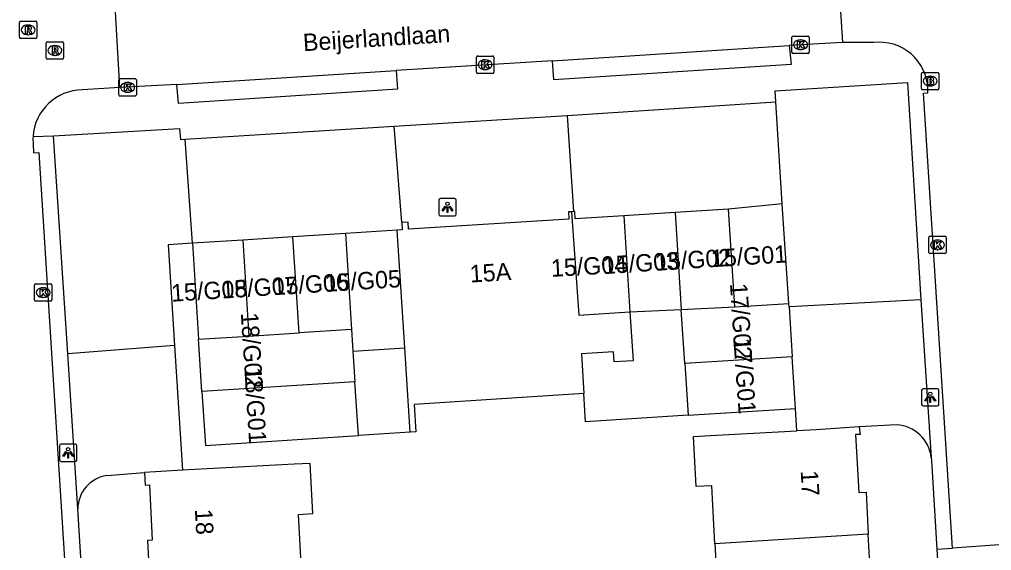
# Model space of a CAD drawing. Extents: x 159689 to 160786, y 387323 to 388339.
# Drawn here: x 160560.4 to 160616.3, y 387930.1 to 387960.6 of the extents above; entities that cross this region are included whole.
import ezdxf

# ---------------------------------------------------------------- set-up
doc = ezdxf.new("R2010")
doc.units = 0
for name, color, linetype in [('IMGEO_Brandkraan', 7, 'Continuous'), ('IMGEO_Kolk', 7, 'Continuous'), ('IMGEO_Lichtpunt', 7, 'Continuous'), ('IMGEO_Openbare_ruimte_label', 7, 'Continuous'), ('IMGEO_Pand', 7, 'Continuous'), ('IMGEO_Pand_nummerreeks', 7, 'Continuous'), ('IMGEO_Parkeervlak_open', 7, 'Continuous'), ('IMGEO_Rijbaan_lokaal_open', 7, 'Continuous'), ('IMGEO_Rioolput', 7, 'Continuous'), ('IMGEO_Voetpad_open', 7, 'Continuous')]:
    doc.layers.add(name, color=color, linetype=linetype)

msp = doc.modelspace()

# ---------------------------------------------------------------- linework, layer by layer
at = {"layer": 'IMGEO_Brandkraan'}
for p, q in [((160612.351, 387957.576), (160613.203, 387957.576)), ((160612.276, 387956.65), (160612.276, 387957.502)), ((160612.764, 387957.356), (160612.789, 387957.356)), ((160613.277, 387957.502), (160613.277, 387956.65)), ((160613.203, 387956.576), (160612.351, 387956.576)), ((160612.787, 387956.796), (160612.762, 387956.796))]:
    msp.add_line(p, q, dxfattribs=at)
for points in [[(160612.351, 387957.576), (160613.203, 387957.576)], [(160612.276, 387956.65), (160612.276, 387957.502)], [(160612.624, 387957.276), (160612.624, 387956.876), (160612.837, 387956.876)], [(160612.855, 387957.276), (160612.624, 387957.276)], [(160612.803, 387957.195), (160612.749, 387957.195), (160612.749, 387957.119)], [(160612.749, 387957.119), (160612.802, 387957.119)], [(160612.811, 387957.043), (160612.749, 387957.043), (160612.749, 387956.962)], [(160613.277, 387957.502), (160613.277, 387956.65)], [(160613.203, 387956.576), (160612.351, 387956.576)], [(160612.749, 387956.962), (160612.811, 387956.962)]]:
    msp.add_lwpolyline(points, dxfattribs=at)
for centre, radius, start, end in [((160612.353, 387957.5), 0.0765, 91.552, 178.448), ((160612.353, 387957.5), 0.0765, 91.552, 178.448), ((160613.201, 387957.5), 0.0765, 1.552, 88.448), ((160613.201, 387957.5), 0.0765, 1.552, 88.448), ((160612.804, 387957.157), 0.0379, 267.8285, 90.9355), ((160612.812, 387957.002), 0.0404, 269.8759, 90.5077), ((160612.859, 387957.131), 0.145, 59.4692, 91.5367), ((160612.884, 387957.178), 0.0922, 285.5137, 58.1501), ((160612.889, 387956.986), 0.105, 301.3115, 78.989), ((160612.353, 387956.652), 0.0765, 181.552, 268.448), ((160612.353, 387956.652), 0.0765, 181.552, 268.448), ((160612.843, 387957.127), 0.251, 268.6676, 293.5347), ((160613.201, 387956.652), 0.0765, 271.552, 358.448), ((160613.201, 387956.652), 0.0765, 271.552, 358.448)]:
    msp.add_arc(centre, radius, start, end, dxfattribs=at)
for centre, major_axis, ratio, start_param, end_param in [((160612.763, 387957.076), (-0.387, 0.002), 0.722429, 4.712389, 7.853982), ((160612.788, 387957.076), (-0.39, 0.002), 0.717154, 1.570796, 4.712389)]:
    msp.add_ellipse(centre, major_axis=major_axis, ratio=ratio, start_param=start_param, end_param=end_param, dxfattribs=at)
at = {"layer": 'IMGEO_Kolk'}
for p, q in [((160604.823, 387958.738), (160604.823, 387959.59)), ((160604.898, 387959.664), (160605.75, 387959.664)), ((160605.311, 387959.444), (160605.336, 387959.444)), ((160605.824, 387959.59), (160605.824, 387958.738)), ((160605.75, 387958.664), (160604.898, 387958.664)), ((160605.334, 387958.884), (160605.309, 387958.884)), ((160586.682, 387957.59), (160586.682, 387958.442)), ((160586.757, 387958.516), (160587.609, 387958.516)), ((160587.17, 387958.296), (160587.195, 387958.296)), ((160587.683, 387958.442), (160587.683, 387957.59)), ((160587.193, 387957.736), (160587.168, 387957.736)), ((160566.129, 387956.287), (160566.129, 387957.139)), ((160566.204, 387957.213), (160567.056, 387957.213)), ((160566.617, 387956.993), (160566.642, 387956.993)), ((160567.13, 387957.139), (160567.13, 387956.287)), ((160587.609, 387957.516), (160586.757, 387957.516)), ((160566.64, 387956.433), (160566.615, 387956.433)), ((160567.056, 387956.213), (160566.204, 387956.213)), ((160612.697, 387947.22), (160612.697, 387948.072)), ((160612.772, 387948.146), (160613.624, 387948.146)), ((160613.698, 387948.072), (160613.698, 387947.22)), ((160613.185, 387947.926), (160613.21, 387947.926)), ((160613.624, 387947.146), (160612.772, 387947.146)), ((160613.208, 387947.366), (160613.183, 387947.366)), ((160561.271, 387944.481), (160561.271, 387945.333)), ((160561.346, 387945.407), (160562.198, 387945.407)), ((160562.272, 387945.333), (160562.272, 387944.481)), ((160561.759, 387945.187), (160561.784, 387945.187)), ((160562.198, 387944.407), (160561.346, 387944.407)), ((160561.782, 387944.627), (160561.757, 387944.627))]:
    msp.add_line(p, q, dxfattribs=at)
for points in [[(160604.823, 387958.738), (160604.823, 387959.59)], [(160604.898, 387959.664), (160605.75, 387959.664)], [(160605.144, 387959.364), (160605.267, 387959.364), (160605.267, 387959.213), (160605.397, 387959.364), (160605.561, 387959.364), (160605.415, 387959.213), (160605.568, 387958.964), (160605.416, 387958.964), (160605.331, 387959.128), (160605.267, 387959.061), (160605.267, 387958.964), (160605.144, 387958.964), (160605.144, 387959.364)], [(160605.824, 387959.59), (160605.824, 387958.738)], [(160605.75, 387958.664), (160604.898, 387958.664)], [(160586.682, 387957.59), (160586.682, 387958.442)], [(160586.757, 387958.516), (160587.609, 387958.516)], [(160587.003, 387958.216), (160587.126, 387958.216), (160587.126, 387958.065), (160587.256, 387958.216), (160587.42, 387958.216), (160587.274, 387958.065), (160587.427, 387957.816), (160587.275, 387957.816), (160587.19, 387957.98), (160587.126, 387957.913), (160587.126, 387957.816), (160587.003, 387957.816), (160587.003, 387958.216)], [(160587.683, 387958.442), (160587.683, 387957.59)], [(160566.129, 387956.287), (160566.129, 387957.139)], [(160566.204, 387957.213), (160567.056, 387957.213)], [(160567.13, 387957.139), (160567.13, 387956.287)], [(160587.609, 387957.516), (160586.757, 387957.516)], [(160566.45, 387956.913), (160566.573, 387956.913), (160566.573, 387956.762), (160566.703, 387956.913), (160566.867, 387956.913), (160566.721, 387956.762), (160566.874, 387956.513), (160566.722, 387956.513), (160566.637, 387956.677), (160566.573, 387956.61), (160566.573, 387956.513), (160566.45, 387956.513), (160566.45, 387956.913)], [(160567.056, 387956.213), (160566.204, 387956.213)], [(160612.697, 387947.22), (160612.697, 387948.072)], [(160612.772, 387948.146), (160613.624, 387948.146)], [(160613.698, 387948.072), (160613.698, 387947.22)], [(160613.018, 387947.846), (160613.141, 387947.846), (160613.141, 387947.695), (160613.271, 387947.846), (160613.435, 387947.846), (160613.289, 387947.695), (160613.442, 387947.446), (160613.29, 387947.446), (160613.205, 387947.61), (160613.141, 387947.543), (160613.141, 387947.446), (160613.018, 387947.446), (160613.018, 387947.846)], [(160613.624, 387947.146), (160612.772, 387947.146)], [(160561.271, 387944.481), (160561.271, 387945.333)], [(160561.346, 387945.407), (160562.198, 387945.407)], [(160562.272, 387945.333), (160562.272, 387944.481)], [(160561.592, 387945.107), (160561.715, 387945.107), (160561.715, 387944.956), (160561.845, 387945.107), (160562.009, 387945.107), (160561.863, 387944.956), (160562.016, 387944.707), (160561.864, 387944.707), (160561.779, 387944.871), (160561.715, 387944.804), (160561.715, 387944.707), (160561.592, 387944.707), (160561.592, 387945.107)], [(160562.198, 387944.407), (160561.346, 387944.407)]]:
    msp.add_lwpolyline(points, dxfattribs=at)
for centre, start, end in [((160604.9, 387959.588), 91.552, 178.448), ((160604.9, 387959.588), 91.552, 178.448), ((160605.748, 387959.588), 1.552, 88.448), ((160605.748, 387959.588), 1.552, 88.448), ((160604.9, 387958.74), 181.552, 268.448), ((160604.9, 387958.74), 181.552, 268.448), ((160605.748, 387958.74), 271.552, 358.448), ((160605.748, 387958.74), 271.552, 358.448), ((160586.759, 387958.44), 91.552, 178.448), ((160586.759, 387958.44), 91.552, 178.448), ((160587.607, 387958.44), 1.552, 88.448), ((160587.607, 387958.44), 1.552, 88.448), ((160586.759, 387957.592), 181.552, 268.448), ((160586.759, 387957.592), 181.552, 268.448), ((160587.607, 387957.592), 271.552, 358.448), ((160587.607, 387957.592), 271.552, 358.448), ((160566.206, 387957.137), 91.552, 178.448), ((160566.206, 387957.137), 91.552, 178.448), ((160567.054, 387957.137), 1.552, 88.448), ((160567.054, 387957.137), 1.552, 88.448), ((160566.206, 387956.289), 181.552, 268.448), ((160566.206, 387956.289), 181.552, 268.448), ((160567.054, 387956.289), 271.552, 358.448), ((160567.054, 387956.289), 271.552, 358.448), ((160612.774, 387948.07), 91.552, 178.448), ((160612.774, 387948.07), 91.552, 178.448), ((160613.622, 387948.07), 1.552, 88.448), ((160613.622, 387948.07), 1.552, 88.448), ((160612.774, 387947.222), 181.552, 268.448), ((160612.774, 387947.222), 181.552, 268.448), ((160613.622, 387947.222), 271.552, 358.448), ((160613.622, 387947.222), 271.552, 358.448), ((160561.348, 387945.331), 91.552, 178.448), ((160561.348, 387945.331), 91.552, 178.448), ((160562.196, 387945.331), 1.552, 88.448), ((160562.196, 387945.331), 1.552, 88.448), ((160561.348, 387944.483), 181.552, 268.448), ((160561.348, 387944.483), 181.552, 268.448), ((160562.196, 387944.483), 271.552, 358.448), ((160562.196, 387944.483), 271.552, 358.448)]:
    msp.add_arc(centre, 0.0765, start, end, dxfattribs=at)
for centre, major_axis, ratio, start_param, end_param in [((160605.31, 387959.164), (-0.387, 0.002), 0.722429, 4.712389, 7.853982), ((160605.335, 387959.164), (-0.39, 0.002), 0.717154, 1.570796, 4.712389), ((160587.169, 387958.016), (-0.387, 0.002), 0.722429, 4.712389, 7.853982), ((160587.194, 387958.016), (-0.39, 0.002), 0.717154, 1.570796, 4.712389), ((160566.616, 387956.713), (-0.387, 0.002), 0.722429, 4.712389, 7.853982), ((160566.641, 387956.713), (-0.39, 0.002), 0.717154, 1.570796, 4.712389), ((160613.184, 387947.646), (-0.387, 0.002), 0.722429, 4.712389, 7.853982), ((160613.209, 387947.646), (-0.39, 0.002), 0.717154, 1.570796, 4.712389), ((160561.758, 387944.907), (-0.387, 0.002), 0.722429, 4.712389, 7.853982), ((160561.783, 387944.907), (-0.39, 0.002), 0.717154, 1.570796, 4.712389)]:
    msp.add_ellipse(centre, major_axis=major_axis, ratio=ratio, start_param=start_param, end_param=end_param, dxfattribs=at)
at = {"layer": 'IMGEO_Lichtpunt'}
for p, q in [((160585.424, 387950.314), (160584.616, 387950.314)), ((160585.424, 387950.314), (160584.616, 387950.314)), ((160584.522, 387950.219), (160584.522, 387949.412)), ((160584.522, 387950.219), (160584.522, 387949.412)), ((160585.518, 387949.412), (160585.518, 387950.219)), ((160585.518, 387949.412), (160585.518, 387950.219)), ((160584.616, 387949.318), (160585.424, 387949.318)), ((160584.616, 387949.318), (160585.424, 387949.318)), ((160612.278, 387939.284), (160612.278, 387938.477)), ((160612.278, 387939.284), (160612.278, 387938.477)), ((160613.18, 387939.379), (160612.372, 387939.379)), ((160613.18, 387939.379), (160612.372, 387939.379)), ((160613.274, 387938.477), (160613.274, 387939.284)), ((160613.274, 387938.477), (160613.274, 387939.284)), ((160612.372, 387938.383), (160613.18, 387938.383)), ((160612.372, 387938.383), (160613.18, 387938.383)), ((160562.711, 387936.095), (160562.711, 387935.288)), ((160562.711, 387936.095), (160562.711, 387935.288)), ((160563.613, 387936.19), (160562.805, 387936.19)), ((160563.613, 387936.19), (160562.805, 387936.19)), ((160563.707, 387935.288), (160563.707, 387936.095)), ((160563.707, 387935.288), (160563.707, 387936.095)), ((160562.805, 387935.194), (160563.613, 387935.194)), ((160562.805, 387935.194), (160563.613, 387935.194))]:
    msp.add_line(p, q, dxfattribs=at)
for points in [[(160584.896, 387949.883), (160584.935, 387949.855), (160584.747, 387949.593), (160584.709, 387949.62), (160584.896, 387949.883)], [(160584.998, 387949.835), (160585.045, 387949.835), (160585.045, 387949.513), (160584.998, 387949.513), (160584.998, 387949.835)], [(160585.108, 387949.855), (160585.146, 387949.882), (160585.333, 387949.62), (160585.294, 387949.592), (160585.108, 387949.855)], [(160612.652, 387938.948), (160612.691, 387938.92), (160612.503, 387938.658), (160612.465, 387938.685), (160612.652, 387938.948)], [(160612.754, 387938.9), (160612.801, 387938.9), (160612.801, 387938.578), (160612.754, 387938.578), (160612.754, 387938.9)], [(160612.864, 387938.92), (160612.902, 387938.947), (160613.089, 387938.685), (160613.05, 387938.657), (160612.864, 387938.92)], [(160563.085, 387935.759), (160563.124, 387935.731), (160562.936, 387935.469), (160562.898, 387935.496), (160563.085, 387935.759)], [(160563.297, 387935.731), (160563.335, 387935.758), (160563.522, 387935.496), (160563.483, 387935.468), (160563.297, 387935.731)], [(160563.187, 387935.711), (160563.234, 387935.711), (160563.234, 387935.389), (160563.187, 387935.389), (160563.187, 387935.711)]]:
    msp.add_lwpolyline(points, dxfattribs=at)
for centre in [(160585.021, 387950.017), (160612.777, 387939.082), (160563.21, 387935.893)]:
    msp.add_circle(centre, 0.0994, dxfattribs=at)
for centre, start, end in [((160584.616, 387950.219), 90, 180), ((160584.616, 387950.219), 90, 180), ((160585.424, 387950.219), 0, 90), ((160585.424, 387950.219), 0, 90), ((160584.616, 387949.412), 180, 270), ((160584.616, 387949.412), 180, 270), ((160585.424, 387949.412), 270, 0), ((160585.424, 387949.412), 270, 360), ((160612.372, 387939.284), 90, 180), ((160612.372, 387939.284), 90, 180), ((160613.18, 387939.284), 0, 90), ((160613.18, 387939.284), 0, 90), ((160612.372, 387938.477), 180, 270), ((160612.372, 387938.477), 180, 270), ((160613.18, 387938.477), 270, 0), ((160613.18, 387938.477), 270, 360), ((160562.805, 387936.095), 90, 180), ((160562.805, 387936.095), 90, 180), ((160563.613, 387936.095), 0, 90), ((160563.613, 387936.095), 0, 90), ((160562.805, 387935.288), 180, 270), ((160562.805, 387935.288), 180, 270), ((160563.613, 387935.288), 270, 0), ((160563.613, 387935.288), 270, 360)]:
    msp.add_arc(centre, 0.0946, start, end, dxfattribs=at)
at = {"layer": 'IMGEO_Pand'}
for points in [[(160601.173, 387949.714), (160598.103, 387949.517)], [(160604.269, 387950.01), (160601.173, 387949.714)], [(160601.534, 387944.08), (160601.173, 387949.714)], [(160604.651, 387944.278), (160604.269, 387950.01)], [(160592.154, 387949.559), (160591.969, 387949.548), (160591.994, 387949.126), (160582.787, 387948.545), (160582.761, 387948.956), (160582.391, 387948.933)], [(160592.272, 387949.566), (160592.154, 387949.559)], [(160592.154, 387949.559), (160592.577, 387943.614), (160595.513, 387943.802)], [(160595.159, 387949.329), (160592.364, 387949.15), (160592.338, 387949.57), (160592.272, 387949.566)], [(160598.103, 387949.517), (160595.159, 387949.329)], [(160595.159, 387949.329), (160595.513, 387943.802)], [(160598.103, 387949.517), (160598.461, 387943.938)], [(160582.391, 387948.933), (160582.416, 387948.513), (160582.129, 387948.495)], [(160576.136, 387948.111), (160573.253, 387947.927)], [(160579.147, 387948.304), (160576.136, 387948.111)], [(160576.49, 387942.593), (160576.136, 387948.111)], [(160582.129, 387948.495), (160579.147, 387948.304)], [(160579.147, 387948.304), (160579.501, 387942.786)], [(160582.563, 387941.72), (160582.129, 387948.495)], [(160573.253, 387947.927), (160570.354, 387947.741)], [(160570.354, 387947.741), (160570.707, 387942.222)], [(160573.253, 387947.927), (160573.607, 387942.408)], [(160601.534, 387944.08), (160604.651, 387944.278)], [(160604.663, 387944.09), (160604.651, 387944.278)], [(160595.513, 387943.802), (160595.694, 387940.989), (160594.6, 387940.92), (160594.564, 387941.492), (160592.717, 387941.376), (160592.859, 387939.094)], [(160595.513, 387943.802), (160598.461, 387943.938)], [(160598.461, 387943.938), (160601.534, 387944.08)], [(160598.661, 387940.823), (160598.461, 387943.938)], [(160604.663, 387944.09), (160604.847, 387941.215)], [(160573.607, 387942.408), (160576.49, 387942.593)], [(160579.501, 387942.786), (160576.49, 387942.593)], [(160579.501, 387942.786), (160579.582, 387941.529)], [(160570.707, 387942.222), (160573.607, 387942.408)], [(160570.9, 387939.21), (160570.724, 387941.958), (160570.707, 387942.222)], [(160579.582, 387941.529), (160582.563, 387941.72)], [(160579.582, 387941.529), (160579.695, 387939.774)], [(160582.874, 387936.873), (160582.563, 387941.72)], [(160604.847, 387941.215), (160598.661, 387940.823)], [(160598.661, 387940.823), (160598.851, 387937.851)], [(160605.037, 387938.247), (160604.847, 387941.215)], [(160579.695, 387939.774), (160570.9, 387939.21)], [(160579.894, 387936.682), (160579.695, 387939.774)], [(160570.9, 387939.21), (160571.098, 387936.119), (160579.894, 387936.682)], [(160592.859, 387939.094), (160583.105, 387938.47), (160583.206, 387936.894), (160582.874, 387936.873)], [(160598.851, 387937.851), (160595.907, 387937.662), (160592.963, 387937.474), (160592.859, 387939.094)], [(160598.851, 387937.851), (160605.037, 387938.247)], [(160582.874, 387936.873), (160579.894, 387936.682)], [(160600.392, 387930.462), (160600.211, 387933.791), (160599.324, 387933.743), (160599.168, 387936.629), (160600.123, 387936.681), (160605.115, 387936.951)], [(160608.684, 387937.183), (160606.224, 387937.011), (160605.115, 387936.951)], [(160608.684, 387937.183), (160608.747, 387936.751), (160608.481, 387936.737), (160608.662, 387933.398), (160609.087, 387933.421), (160609.217, 387931.012)], [(160569.791, 387934.684), (160567.597, 387934.565)], [(160576.62, 387928.944), (160576.446, 387932.148), (160577.285, 387932.193), (160577.128, 387935.08), (160576.197, 387935.03), (160571.203, 387934.76), (160569.791, 387934.684)], [(160567.597, 387934.565), (160567.637, 387933.833), (160567.889, 387933.841), (160568.049, 387930.667), (160567.765, 387930.651), (160567.887, 387928.412)], [(160609.217, 387931.012), (160600.392, 387930.462)], [(160609.187, 387924.998), (160608.991, 387928.616), (160609.346, 387928.635), (160609.217, 387931.012)], [(160600.392, 387930.462), (160600.556, 387927.429), (160599.66, 387927.381), (160599.821, 387924.414)]]:
    msp.add_lwpolyline(points, dxfattribs=at)
at = {"layer": 'IMGEO_Parkeervlak_open'}
msp.add_lwpolyline([(160570.354, 387947.741), (160568.96, 387947.651), (160569.332, 387941.853)], dxfattribs=at)
at = {"layer": 'IMGEO_Rijbaan_lokaal_open'}
for points in [[(160607.4, 387964.393), (160607.737, 387959.298)], [(160566.189, 387956.698), (160565.901, 387961.751)], [(160607.737, 387959.298), (160604.668, 387959.113)], [(160609.508, 387959.289), (160607.737, 387959.298)], [(160591.06, 387958.231), (160604.668, 387959.113)], [(160591.06, 387958.231), (160582.077, 387957.677)], [(160569.451, 387956.884), (160582.077, 387957.677)], [(160566.189, 387956.698), (160564.03, 387956.569)], [(160569.451, 387956.884), (160566.189, 387956.698)], [(160614.066, 387930.2), (160612.397, 387956.374), (160612.644, 387956.395), (160612.635, 387956.595)], [(160561.197, 387953.453), (160561.216, 387952.955), (160561.523, 387952.973), (160563.177, 387926.832)], [(160613.161, 387930.143), (160614.066, 387930.2)], [(160619.182, 387930.567), (160614.066, 387930.2)], [(160613.161, 387930.143), (160616.092, 387883.195)]]:
    msp.add_lwpolyline(points, dxfattribs=at)
for centre, radius, start, end in [((160609.859, 387956.534), 2.777, 1.2489, 97.2594), ((160564.058, 387953.697), 2.872, 90.5615, 176.3501), ((160564.228, 387953.702), 3.041, 176.6445, 184.6973)]:
    msp.add_arc(centre, radius, start, end, dxfattribs=at)
at = {"layer": 'IMGEO_Rioolput'}
for p, q in [((160560.408, 387959.593), (160560.408, 387960.445)), ((160560.483, 387960.519), (160561.335, 387960.519)), ((160561.409, 387960.445), (160561.409, 387959.593)), ((160560.896, 387960.299), (160560.921, 387960.299)), ((160561.335, 387959.519), (160560.483, 387959.519)), ((160560.919, 387959.739), (160560.894, 387959.739)), ((160561.947, 387958.408), (160561.947, 387959.26)), ((160562.022, 387959.334), (160562.874, 387959.334)), ((160562.948, 387959.26), (160562.948, 387958.408)), ((160562.435, 387959.114), (160562.46, 387959.114)), ((160562.874, 387958.334), (160562.022, 387958.334)), ((160562.458, 387958.554), (160562.433, 387958.554))]:
    msp.add_line(p, q, dxfattribs=at)
for points in [[(160560.408, 387959.593), (160560.408, 387960.445)], [(160560.483, 387960.519), (160561.335, 387960.519)], [(160561.409, 387960.445), (160561.409, 387959.593)], [(160560.997, 387960.217), (160560.745, 387960.219), (160560.745, 387959.819)], [(160560.745, 387959.819), (160560.869, 387959.819), (160560.869, 387959.981), (160560.88, 387959.981)], [(160560.923, 387960.138), (160560.869, 387960.138), (160560.869, 387960.057)], [(160560.869, 387960.057), (160560.921, 387960.057)], [(160560.927, 387959.952), (160560.998, 387959.819), (160561.138, 387959.819), (160561.073, 387959.945)], [(160561.335, 387959.519), (160560.483, 387959.519)], [(160561.947, 387958.408), (160561.947, 387959.26)], [(160562.022, 387959.334), (160562.874, 387959.334)], [(160562.948, 387959.26), (160562.948, 387958.408)], [(160562.536, 387959.032), (160562.284, 387959.034), (160562.284, 387958.634)], [(160562.284, 387958.634), (160562.408, 387958.634), (160562.408, 387958.796), (160562.419, 387958.796)], [(160562.462, 387958.953), (160562.408, 387958.953), (160562.408, 387958.872)], [(160562.408, 387958.872), (160562.46, 387958.872)], [(160562.466, 387958.767), (160562.537, 387958.634), (160562.677, 387958.634), (160562.612, 387958.76)], [(160562.874, 387958.334), (160562.022, 387958.334)]]:
    msp.add_lwpolyline(points, dxfattribs=at)
for centre, radius, start, end in [((160560.485, 387960.443), 0.0765, 91.552, 178.448), ((160560.485, 387960.443), 0.0765, 91.552, 178.448), ((160561.333, 387960.443), 0.0765, 1.552, 88.448), ((160561.333, 387960.443), 0.0765, 1.552, 88.448), ((160560.879, 387959.928), 0.0533, 26.0293, 88.6989), ((160560.905, 387960.246), 0.19, 274.7715, 282.9687), ((160560.929, 387960.042), 0.0964, 77.0061, 93.1865), ((160560.943, 387960.099), 0.0378, 276.6634, 79.6772), ((160560.996, 387960.107), 0.109, 350.3612, 89.416), ((160560.994, 387960.107), 0.112, 277.5842, 350.9817), ((160560.978, 387959.892), 0.108, 29.5134, 73.7905), ((160560.485, 387959.595), 0.0765, 181.552, 268.448), ((160560.485, 387959.595), 0.0765, 181.552, 268.448), ((160561.333, 387959.595), 0.0765, 271.552, 358.448), ((160561.333, 387959.595), 0.0765, 271.552, 358.448), ((160562.024, 387959.258), 0.0765, 91.552, 178.448), ((160562.024, 387959.258), 0.0765, 91.552, 178.448), ((160562.872, 387959.258), 0.0765, 1.552, 88.448), ((160562.872, 387959.258), 0.0765, 1.552, 88.448), ((160562.418, 387958.743), 0.0533, 26.0293, 88.6989), ((160562.444, 387959.061), 0.19, 274.7715, 282.9687), ((160562.468, 387958.857), 0.0964, 77.0061, 93.1865), ((160562.482, 387958.914), 0.0378, 276.6634, 79.6772), ((160562.535, 387958.922), 0.109, 350.3612, 89.416), ((160562.533, 387958.922), 0.112, 277.5842, 350.9817), ((160562.517, 387958.707), 0.108, 29.5134, 73.7905), ((160562.024, 387958.41), 0.0765, 181.552, 268.448), ((160562.024, 387958.41), 0.0765, 181.552, 268.448), ((160562.872, 387958.41), 0.0765, 271.552, 358.448), ((160562.872, 387958.41), 0.0765, 271.552, 358.448)]:
    msp.add_arc(centre, radius, start, end, dxfattribs=at)
for centre, major_axis, ratio, start_param, end_param in [((160560.895, 387960.019), (-0.387, 0.002), 0.722429, 4.712389, 7.853982), ((160560.92, 387960.019), (-0.39, 0.002), 0.717154, 1.570796, 4.712389), ((160562.434, 387958.834), (-0.387, 0.002), 0.722429, 4.712389, 7.853982), ((160562.459, 387958.834), (-0.39, 0.002), 0.717154, 1.570796, 4.712389)]:
    msp.add_ellipse(centre, major_axis=major_axis, ratio=ratio, start_param=start_param, end_param=end_param, dxfattribs=at)
at = {"layer": 'IMGEO_Voetpad_open'}
for points in [[(160604.668, 387959.113), (160604.777, 387958.033), (160591.136, 387957.139), (160591.06, 387958.231)], [(160582.077, 387957.677), (160582.148, 387956.612), (160569.547, 387955.787), (160569.451, 387956.884)], [(160603.9, 387955.87), (160603.856, 387956.519), (160611.47, 387957.001), (160611.508, 387956.373), (160612.238, 387944.493)], [(160591.893, 387955.093), (160603.9, 387955.87)], [(160604.269, 387950.01), (160603.9, 387955.87)], [(160581.953, 387954.485), (160591.893, 387955.093)], [(160591.893, 387955.093), (160592.272, 387949.566)], [(160562.368, 387953.924), (160569.619, 387954.343), (160569.67, 387953.706), (160569.934, 387953.723)], [(160569.934, 387953.723), (160581.953, 387954.485)], [(160582.391, 387948.933), (160581.953, 387954.485)], [(160561.192, 387953.88), (160562.368, 387953.924)], [(160563.185, 387941.39), (160562.368, 387953.924)], [(160570.354, 387947.741), (160569.934, 387953.723)], [(160612.238, 387944.493), (160604.663, 387944.09)], [(160612.238, 387944.493), (160612.831, 387935.414)], [(160569.332, 387941.853), (160563.185, 387941.39)], [(160563.763, 387932.459), (160563.185, 387941.39)], [(160569.332, 387941.853), (160569.791, 387934.684)], [(160605.115, 387936.951), (160605.037, 387938.247)], [(160610.835, 387937.297), (160608.684, 387937.183)], [(160612.831, 387935.414), (160612.842, 387935.247), (160613.161, 387930.143)], [(160565.424, 387934.39), (160567.597, 387934.565)], [(160564.108, 387926.889), (160563.763, 387932.459)]]:
    msp.add_lwpolyline(points, dxfattribs=at)
for centre, radius, start, end in [((160610.743, 387935.2), 2.099, 5.8572, 87.4801), ((160565.741, 387932.437), 1.978, 99.2217, 179.3757)]:
    msp.add_arc(centre, radius, start, end, dxfattribs=at)

# ---------------------------------------------------------------- texts
at = {"layer": 'IMGEO_Openbare_ruimte_label'}
msp.add_text('Beijerlandlaan', height=1, rotation=3.6121, dxfattribs=at).set_placement((160576.744, 387958.789))
at = {"layer": 'IMGEO_Pand_nummerreeks'}
for s, rotation, p in [('15/G01', 3.6607, (160600.198, 387946.364)), ('15/G04', 3.2401, (160590.995, 387945.808)), ('15/G03', 3.6607, (160593.987, 387945.967)), ('15/G02', 3.6607, (160596.988, 387946.159)), ('15A', 3.6108, (160586.334, 387945.482)), ('15/G07', 3.6621, (160572.051, 387944.563)), ('15/G06', 3.6621, (160574.998, 387944.751)), ('15/G05', 3.6621, (160577.994, 387944.943)), ('15/G08', 3.6621, (160569.163, 387944.378)), ('17/G02', 273.6445, (160601.262, 387945.421)), ('18/G02', 273.6629, (160573.136, 387943.736)), ('17/G01', 274.1665, (160601.449, 387942.26)), ('18/G01', 273.6629, (160573.338, 387940.569)), ('17', 273.5139, (160605.326, 387934.653)), ('18', 273.2102, (160570.495, 387932.435))]:
    msp.add_text(s, height=1, rotation=rotation, dxfattribs=at).set_placement(p)

doc.saveas('drawing.dxf')
